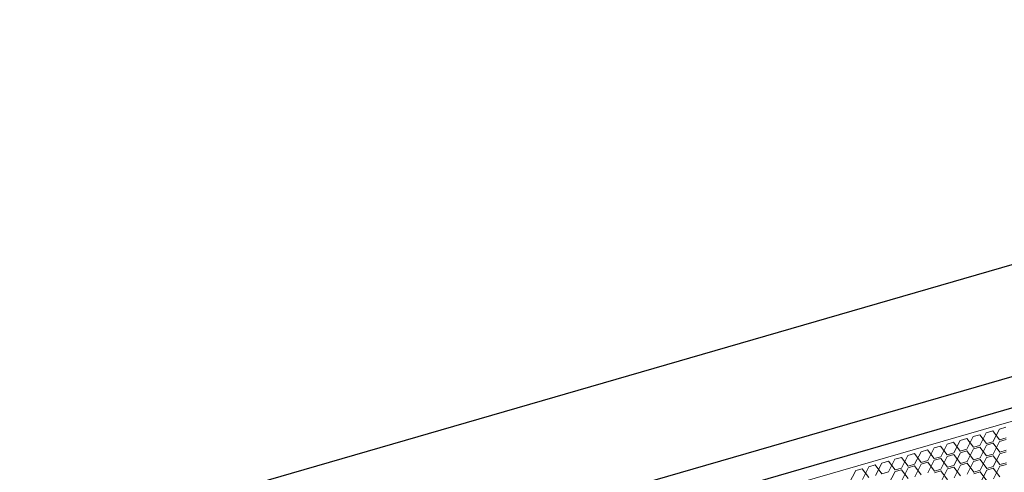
# Model space of a CAD drawing. Header units: millimetres. Extents: x 3925 to 5043, y -86 to 778.
# Tile 397 of 439: x 4910 to 4944, y 545 to 561. Entities that reach past the tile are written whole.
import ezdxf

# ---------------------------------------------------------------- set-up
doc = ezdxf.new("R2010")
doc.units = ezdxf.units.MM
doc.header["$LTSCALE"] = 46.255
doc.layers.add('H30K-DUST-FIDXF_CONTINUOUS_LINE', color=7, linetype='CONTINUOUS')
doc.layers.add('H30K-SPONGE-DXF_CONTINUOUS_LINE', color=7, linetype='CONTINUOUS')

msp = doc.modelspace()

# ---------------------------------------------------------------- linework, layer by layer
at = {"layer": 'H30K-DUST-FIDXF_CONTINUOUS_LINE', "color": 7, "linetype": 'Continuous', "lineweight": 0}
for p, q in [((4910.9093, 537.3433), (4974.1468, 555.6212)), ((4943.7503, 546.6881), (4943.5284, 546.624)), ((4942.4236, 545.9388), (4942.6408, 546.3674)), ((4942.8627, 546.4316), (4942.6408, 546.3674)), ((4943.0892, 546.1311), (4942.8627, 546.4316)), ((4942.8673, 546.067), (4943.0846, 546.4957)), ((4943.3065, 546.5598), (4943.0846, 546.4957)), ((4943.533, 546.2594), (4943.3065, 546.5598)), ((4943.3111, 546.1953), (4943.5284, 546.624)), ((4941.5314, 546.0468), (4941.3095, 545.9826)), ((4941.7579, 545.7464), (4941.5314, 546.0468)), ((4941.536, 545.6822), (4941.7533, 546.1109)), ((4941.9752, 546.175), (4941.7533, 546.1109)), ((4942.2017, 545.8746), (4941.9752, 546.175)), ((4941.9798, 545.8105), (4942.1971, 546.2392)), ((4942.419, 546.3033), (4942.1971, 546.2392)), ((4942.6455, 546.0029), (4942.419, 546.3033)), ((4942.6455, 546.0029), (4942.8673, 546.067)), ((4942.8681, 546.0106), (4942.6462, 545.9465)), ((4943.0946, 545.7102), (4942.8681, 546.0106)), ((4942.8727, 545.6461), (4943.0899, 546.0748)), ((4943.0892, 546.1311), (4943.3111, 546.1953)), ((4943.3118, 546.1389), (4943.0899, 546.0748)), ((4943.5383, 545.8385), (4943.3118, 546.1389)), ((4943.3164, 545.7744), (4943.5337, 546.203)), ((4943.533, 546.2594), (4943.7549, 546.3235)), ((4943.7556, 546.2672), (4943.5337, 546.203)), ((4940.2001, 545.662), (4939.9782, 545.5978)), ((4940.4266, 545.3616), (4940.2001, 545.662)), ((4940.2047, 545.2974), (4940.422, 545.7261)), ((4940.6439, 545.7902), (4940.422, 545.7261)), ((4940.8704, 545.4898), (4940.6439, 545.7902)), ((4940.6485, 545.4257), (4940.8658, 545.8544)), ((4941.0876, 545.9185), (4940.8658, 545.8544)), ((4941.3141, 545.6181), (4941.0876, 545.9185)), ((4941.0923, 545.554), (4941.3095, 545.9826)), ((4941.3141, 545.6181), (4941.536, 545.6822)), ((4941.5414, 545.2613), (4941.7586, 545.69)), ((4941.7579, 545.7464), (4941.9798, 545.8105)), ((4941.9805, 545.7541), (4941.7586, 545.69)), ((4942.207, 545.4537), (4941.9805, 545.7541)), ((4941.9851, 545.3896), (4942.2024, 545.8182)), ((4942.2017, 545.8746), (4942.4236, 545.9388)), ((4942.4243, 545.8824), (4942.2024, 545.8182)), ((4942.6508, 545.582), (4942.4243, 545.8824)), ((4942.4289, 545.5178), (4942.6462, 545.9465)), ((4943.0946, 545.7102), (4943.3164, 545.7744)), ((4943.3172, 545.718), (4943.0953, 545.6538)), ((4943.5437, 545.4176), (4943.3172, 545.718)), ((4943.3218, 545.3534), (4943.539, 545.7821)), ((4943.5383, 545.8385), (4943.7602, 545.9026)), ((4943.7609, 545.8462), (4943.539, 545.7821)), ((4938.8734, 544.9126), (4939.0907, 545.3413)), ((4939.3125, 545.4054), (4939.0907, 545.3413)), ((4939.5391, 545.105), (4939.3125, 545.4054)), ((4939.3172, 545.0409), (4939.5344, 545.4696)), ((4939.7563, 545.5337), (4939.5344, 545.4696)), ((4939.9828, 545.2333), (4939.7563, 545.5337)), ((4939.7609, 545.1692), (4939.9782, 545.5978)), ((4940.4266, 545.3616), (4940.6485, 545.4257)), ((4940.6492, 545.3693), (4940.4273, 545.3052)), ((4940.8757, 545.0689), (4940.6492, 545.3693)), ((4940.6538, 545.0048), (4940.8711, 545.4334)), ((4940.8704, 545.4898), (4941.0923, 545.554)), ((4941.093, 545.4976), (4940.8711, 545.4334)), ((4941.3195, 545.1972), (4941.093, 545.4976)), ((4941.0976, 545.133), (4941.3149, 545.5617)), ((4941.5367, 545.6258), (4941.3149, 545.5617)), ((4941.7632, 545.3254), (4941.5367, 545.6258)), ((4941.7632, 545.3254), (4941.9851, 545.3896)), ((4941.9858, 545.3332), (4941.764, 545.269)), ((4942.2123, 545.0328), (4941.9858, 545.3332)), ((4941.9905, 544.9686), (4942.2077, 545.3973)), ((4942.207, 545.4537), (4942.4289, 545.5178)), ((4942.4296, 545.4614), (4942.2077, 545.3973)), ((4942.6561, 545.161), (4942.4296, 545.4614)), ((4942.4342, 545.0969), (4942.6515, 545.5256)), ((4942.6508, 545.582), (4942.8727, 545.6461)), ((4942.8734, 545.5897), (4942.6515, 545.5256)), ((4943.0999, 545.2893), (4942.8734, 545.5897)), ((4942.878, 545.2252), (4943.0953, 545.6538)), ((4943.0999, 545.2893), (4943.3218, 545.3534)), ((4943.3271, 544.9325), (4943.5444, 545.3612)), ((4943.5437, 545.4176), (4943.7655, 545.4817)), ((4943.7663, 545.4253), (4943.5444, 545.3612)), ((4938.4296, 544.7844), (4938.6469, 545.213)), ((4938.8688, 545.2772), (4938.6469, 545.213)), ((4939.0953, 544.9768), (4938.8688, 545.2772)), ((4939.5391, 545.105), (4939.7609, 545.1692)), ((4939.7663, 544.7482), (4939.9835, 545.1769)), ((4939.9828, 545.2333), (4940.2047, 545.2974)), ((4940.2054, 545.241), (4939.9835, 545.1769)), ((4940.4319, 544.9406), (4940.2054, 545.241)), ((4940.21, 544.8765), (4940.4273, 545.3052)), ((4941.3195, 545.1972), (4941.5414, 545.2613)), ((4941.5421, 545.2049), (4941.3202, 545.1408)), ((4941.7686, 544.9045), (4941.5421, 545.2049)), ((4941.5467, 544.8404), (4941.764, 545.269)), ((4942.6561, 545.161), (4942.878, 545.2252)), ((4942.8787, 545.1688), (4942.6568, 545.1046)), ((4943.1052, 544.8684), (4942.8787, 545.1688)), ((4942.8833, 544.8042), (4943.1006, 545.2329)), ((4943.3225, 545.297), (4943.1006, 545.2329)), ((4943.549, 544.9966), (4943.3225, 545.297))]:
    msp.add_line(p, q, dxfattribs=at)
at = {"layer": 'H30K-SPONGE-DXF_CONTINUOUS_LINE', "color": 7, "linetype": 'Continuous'}
for p, q in [((4972.767, 560.5265), (4907.3994, 541.633)), ((4975.6458, 557.5588), (4910.2782, 538.6653)), ((4910.2915, 537.613), (4975.6591, 556.5065))]:
    msp.add_line(p, q, dxfattribs=at)

doc.saveas('drawing.dxf')
